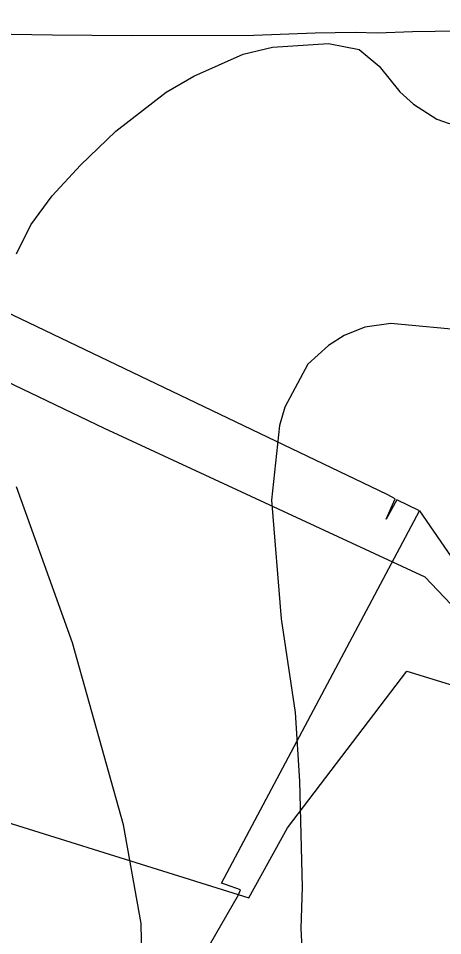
# Model space of a CAD drawing. Extents: x -662620 to -656370, y -1067090 to -1062990.
# Drawn here: x -659795.3 to -659678.8, y -1064030.8 to -1063778.6 of the extents above; entities that cross this region are included whole.
import ezdxf

# ---------------------------------------------------------------- set-up
doc = ezdxf.new("R2010")
doc.units = 0
for name, color, linetype in [('Ochr__pás__vod__zdroje_II__stupně', 7, 'Continuous'), ('SDELOVACÍ_VEDENÍ_-_PODZEMNÍ', 7, 'Continuous'), ('VRSTEVNICE_ZÁKLADNÍ', 7, 'Continuous')]:
    doc.layers.add(name, color=color, linetype=linetype)

msp = doc.modelspace()

# ---------------------------------------------------------------- linework, layer by layer
at = {"layer": 'Ochr__pás__vod__zdroje_II__stupně'}
msp.add_lwpolyline([(-659822.34, -1063992.17), (-659732.05, -1064020.39), (-659721.43, -1064001.16), (-659688.64, -1063958.12), (-659645.09, -1063971.44), (-659621.53, -1063976.05), (-659585.15, -1063989.37), (-659512.4, -1064010.38), (-659445.79, -1063938.14), (-659433.4, -1063934.06), (-659401.05, -1063899.73), (-659349, -1063845.72), (-659298.72, -1063792.79), (-659246.81, -1063738.74)], dxfattribs=at)
at = {"layer": 'SDELOVACÍ_VEDENÍ_-_PODZEMNÍ'}
for points in [[(-659803, -1063782.85), (-659785.99, -1063783.13), (-659764.4, -1063783.33), (-659730.68, -1063783.23), (-659713.8, -1063782.6), (-659702.82, -1063782.38), (-659696.64, -1063782.58), (-659687.08, -1063782.23), (-659643.41, -1063781.56)], [(-659803, -1063782.85), (-659785.99, -1063783.13), (-659764.4, -1063783.33), (-659730.68, -1063783.23), (-659713.8, -1063782.6), (-659702.82, -1063782.38), (-659696.64, -1063782.58), (-659687.08, -1063782.23), (-659643.41, -1063781.56)], [(-659803, -1063782.85), (-659785.99, -1063783.13), (-659764.4, -1063783.33), (-659730.68, -1063783.23), (-659713.8, -1063782.6), (-659702.82, -1063782.38), (-659696.64, -1063782.58), (-659687.08, -1063782.23), (-659643.41, -1063781.56)], [(-659803, -1063782.85), (-659785.99, -1063783.13), (-659764.4, -1063783.33), (-659730.68, -1063783.23), (-659713.8, -1063782.6), (-659702.82, -1063782.38), (-659696.64, -1063782.58), (-659687.08, -1063782.23), (-659643.41, -1063781.56)], [(-659803, -1063782.85), (-659785.99, -1063783.13), (-659764.4, -1063783.33), (-659730.68, -1063783.23), (-659713.8, -1063782.6), (-659702.82, -1063782.38), (-659696.64, -1063782.58), (-659687.08, -1063782.23), (-659643.41, -1063781.56)], [(-659803, -1063782.85), (-659785.99, -1063783.13), (-659764.4, -1063783.33), (-659730.68, -1063783.23), (-659713.8, -1063782.6), (-659702.82, -1063782.38), (-659696.64, -1063782.58), (-659687.08, -1063782.23), (-659643.41, -1063781.56)], [(-659803, -1063782.85), (-659785.99, -1063783.13), (-659764.4, -1063783.33), (-659730.68, -1063783.23), (-659713.8, -1063782.6), (-659702.82, -1063782.38), (-659696.64, -1063782.58), (-659687.08, -1063782.23), (-659643.41, -1063781.56)], [(-659803, -1063782.85), (-659785.99, -1063783.13), (-659764.4, -1063783.33), (-659730.68, -1063783.23), (-659713.8, -1063782.6), (-659702.82, -1063782.38), (-659696.64, -1063782.58), (-659687.08, -1063782.23), (-659643.41, -1063781.56)], [(-659803, -1063782.85), (-659785.99, -1063783.13), (-659764.4, -1063783.33), (-659730.68, -1063783.23), (-659713.8, -1063782.6), (-659702.82, -1063782.38), (-659696.64, -1063782.58), (-659687.08, -1063782.23), (-659643.41, -1063781.56)], [(-659803, -1063782.85), (-659785.99, -1063783.13), (-659764.4, -1063783.33), (-659730.68, -1063783.23), (-659713.8, -1063782.6), (-659702.82, -1063782.38), (-659696.64, -1063782.58), (-659687.08, -1063782.23), (-659643.41, -1063781.56)], [(-659803, -1063782.85), (-659785.99, -1063783.13), (-659764.4, -1063783.33), (-659730.68, -1063783.23), (-659713.8, -1063782.6), (-659702.82, -1063782.38), (-659696.64, -1063782.58), (-659687.08, -1063782.23), (-659643.41, -1063781.56)], [(-659803, -1063782.85), (-659785.99, -1063783.13), (-659764.4, -1063783.33), (-659730.68, -1063783.23), (-659713.8, -1063782.6), (-659702.82, -1063782.38), (-659696.64, -1063782.58), (-659687.08, -1063782.23), (-659643.41, -1063781.56)], [(-659803, -1063782.85), (-659785.99, -1063783.13), (-659764.4, -1063783.33), (-659730.68, -1063783.23), (-659713.8, -1063782.6), (-659702.82, -1063782.38), (-659696.64, -1063782.58), (-659687.08, -1063782.23), (-659643.41, -1063781.56)], [(-659803, -1063782.85), (-659785.99, -1063783.13), (-659764.4, -1063783.33), (-659730.68, -1063783.23), (-659713.8, -1063782.6), (-659702.82, -1063782.38), (-659696.64, -1063782.58), (-659687.08, -1063782.23), (-659643.41, -1063781.56)], [(-659803, -1063782.85), (-659785.99, -1063783.13), (-659764.4, -1063783.33), (-659730.68, -1063783.23), (-659713.8, -1063782.6), (-659702.82, -1063782.38), (-659696.64, -1063782.58), (-659687.08, -1063782.23), (-659643.41, -1063781.56)], [(-659803, -1063782.85), (-659785.99, -1063783.13), (-659764.4, -1063783.33), (-659730.68, -1063783.23), (-659713.8, -1063782.6), (-659702.82, -1063782.38), (-659696.64, -1063782.58), (-659687.08, -1063782.23), (-659643.41, -1063781.56)], [(-659803, -1063782.85), (-659785.99, -1063783.13), (-659764.4, -1063783.33), (-659730.68, -1063783.23), (-659713.8, -1063782.6), (-659702.82, -1063782.38), (-659696.64, -1063782.58), (-659687.08, -1063782.23), (-659643.41, -1063781.56)], [(-659803, -1063782.85), (-659785.99, -1063783.13), (-659764.4, -1063783.33), (-659730.68, -1063783.23), (-659713.8, -1063782.6), (-659702.82, -1063782.38), (-659696.64, -1063782.58), (-659687.08, -1063782.23), (-659643.41, -1063781.56)], [(-659961.21, -1063815.25), (-659960.66, -1063816.62), (-659946.21, -1063810.74), (-659931.45, -1063814.68), (-659771.74, -1063891.3)], [(-659961.21, -1063815.25), (-659960.66, -1063816.62), (-659946.21, -1063810.74), (-659931.45, -1063814.68), (-659771.74, -1063891.3)], [(-659694.07, -1063909.53), (-659818.78, -1063849.76)], [(-659694.07, -1063909.53), (-659818.78, -1063849.76)], [(-659694.07, -1063909.53), (-659818.78, -1063849.76)], [(-659694.07, -1063909.53), (-659818.78, -1063849.76)], [(-659771.74, -1063891.3), (-659683.72, -1063932.18), (-659674.74, -1063941.59)], [(-659771.74, -1063891.3), (-659683.72, -1063932.18), (-659674.74, -1063941.59)], [(-659685.11, -1063914.04), (-659691.37, -1063910.98), (-659694.27, -1063916.3), (-659691.82, -1063910.74), (-659694.07, -1063909.53)], [(-659685.11, -1063914.04), (-659691.37, -1063910.98), (-659694.27, -1063916.3), (-659691.82, -1063910.74), (-659694.07, -1063909.53)], [(-659685.11, -1063914.04), (-659691.37, -1063910.98), (-659694.27, -1063916.3), (-659691.82, -1063910.74), (-659694.07, -1063909.53)], [(-659685.11, -1063914.04), (-659691.37, -1063910.98), (-659694.27, -1063916.3), (-659691.82, -1063910.74), (-659694.07, -1063909.53)], [(-659738.41, -1064016.76), (-659739.56, -1064016.44), (-659685.11, -1063914.04)], [(-659738.41, -1064016.76), (-659739.56, -1064016.44), (-659685.11, -1063914.04)], [(-659738.41, -1064016.76), (-659739.56, -1064016.44), (-659685.11, -1063914.04)], [(-659738.41, -1064016.76), (-659739.56, -1064016.44), (-659685.11, -1063914.04)], [(-659685.11, -1063914.04), (-659655.36, -1063957.3), (-659632.31, -1063967.77), (-659620.57, -1063971.41), (-659584.94, -1063985.05), (-659580.75, -1063987.27)], [(-659685.11, -1063914.04), (-659655.36, -1063957.3), (-659632.31, -1063967.77), (-659620.57, -1063971.41), (-659584.94, -1063985.05), (-659580.75, -1063987.27)], [(-659685.11, -1063914.04), (-659655.36, -1063957.3), (-659632.31, -1063967.77), (-659620.57, -1063971.41), (-659584.94, -1063985.05), (-659580.75, -1063987.27)], [(-659685.11, -1063914.04), (-659655.36, -1063957.3), (-659632.31, -1063967.77), (-659620.57, -1063971.41), (-659584.94, -1063985.05), (-659580.75, -1063987.27)], [(-659757.65, -1064047.69), (-659744.22, -1064035.81), (-659734.84, -1064019.58), (-659734.28, -1064018.21), (-659738.41, -1064016.76)], [(-659757.65, -1064047.69), (-659744.22, -1064035.81), (-659734.84, -1064019.58), (-659734.28, -1064018.21), (-659738.41, -1064016.76)], [(-659757.65, -1064047.69), (-659744.22, -1064035.81), (-659734.84, -1064019.58), (-659734.28, -1064018.21), (-659738.41, -1064016.76)], [(-659757.65, -1064047.69), (-659744.22, -1064035.81), (-659734.84, -1064019.58), (-659734.28, -1064018.21), (-659738.41, -1064016.76)]]:
    msp.add_lwpolyline(points, dxfattribs=at)
at = {"layer": 'VRSTEVNICE_ZÁKLADNÍ'}
for points in [[(-659559.19, -1063744.75), (-659593.21, -1063806.07), (-659605.51, -1063829.51), (-659612.22, -1063840.09), (-659618.08, -1063847.81), (-659626.09, -1063854.52), (-659631.52, -1063857.81), (-659641.52, -1063862.24), (-659648.67, -1063863.82), (-659660.11, -1063864.67), (-659671.54, -1063864.53), (-659692.98, -1063862.53), (-659700.13, -1063863.53)], [(-659559.19, -1063744.75), (-659593.21, -1063806.07), (-659605.51, -1063829.51), (-659612.22, -1063840.09), (-659618.08, -1063847.81), (-659626.09, -1063854.52), (-659631.52, -1063857.81), (-659641.52, -1063862.24), (-659648.67, -1063863.82), (-659660.11, -1063864.67), (-659671.54, -1063864.53), (-659692.98, -1063862.53), (-659700.13, -1063863.53)], [(-659795.89, -1063843.38), (-659791.89, -1063835.37), (-659786.03, -1063827.37), (-659778.31, -1063818.93), (-659768.59, -1063809.64), (-659754.73, -1063798.92), (-659747.15, -1063794.49), (-659733.57, -1063788.49), (-659725.57, -1063786.49), (-659710.13, -1063785.49), (-659701.7, -1063787.2), (-659696.27, -1063791.78), (-659690.55, -1063798.78), (-659686.83, -1063802.21), (-659680.4, -1063806.36), (-659676.97, -1063807.5), (-659667.82, -1063807.36), (-659659.82, -1063803.93), (-659652.39, -1063798.92), (-659646.1, -1063793.64), (-659632.81, -1063780.2), (-659625.37, -1063769.77)], [(-659795.89, -1063843.38), (-659791.89, -1063835.37), (-659786.03, -1063827.37), (-659778.31, -1063818.93), (-659768.59, -1063809.64), (-659754.73, -1063798.92), (-659747.15, -1063794.49), (-659733.57, -1063788.49), (-659725.57, -1063786.49), (-659710.13, -1063785.49), (-659701.7, -1063787.2), (-659696.27, -1063791.78), (-659690.55, -1063798.78), (-659686.83, -1063802.21), (-659680.4, -1063806.36), (-659676.97, -1063807.5), (-659667.82, -1063807.36), (-659659.82, -1063803.93), (-659652.39, -1063798.92), (-659646.1, -1063793.64), (-659632.81, -1063780.2), (-659625.37, -1063769.77)], [(-659700.13, -1063863.53), (-659705.84, -1063865.82), (-659710.13, -1063868.53), (-659715.85, -1063873.68), (-659722.14, -1063885.54), (-659723.57, -1063890.54), (-659725.85, -1063911.13), (-659723.14, -1063943.72), (-659719.28, -1063969.44), (-659718.14, -1063988.31), (-659717.42, -1064017.47), (-659717.71, -1064028.9), (-659716.42, -1064053.77)], [(-659700.13, -1063863.53), (-659705.84, -1063865.82), (-659710.13, -1063868.53), (-659715.85, -1063873.68), (-659722.14, -1063885.54), (-659723.57, -1063890.54), (-659725.85, -1063911.13), (-659723.14, -1063943.72), (-659719.28, -1063969.44), (-659718.14, -1063988.31), (-659717.42, -1064017.47), (-659717.71, -1064028.9), (-659716.42, -1064053.77)], [(-659799.04, -1064167.12), (-659793.18, -1064157.54), (-659783.46, -1064133.53), (-659769.59, -1064092.08), (-659763.16, -1064066.35), (-659761.16, -1064050.63), (-659761.59, -1064027.47), (-659766.45, -1064000.32), (-659780.45, -1063950.29), (-659795.89, -1063907.41)], [(-659799.04, -1064167.12), (-659793.18, -1064157.54), (-659783.46, -1064133.53), (-659769.59, -1064092.08), (-659763.16, -1064066.35), (-659761.16, -1064050.63), (-659761.59, -1064027.47), (-659766.45, -1064000.32), (-659780.45, -1063950.29), (-659795.89, -1063907.41)]]:
    msp.add_lwpolyline(points, dxfattribs=at)

doc.saveas('drawing.dxf')
